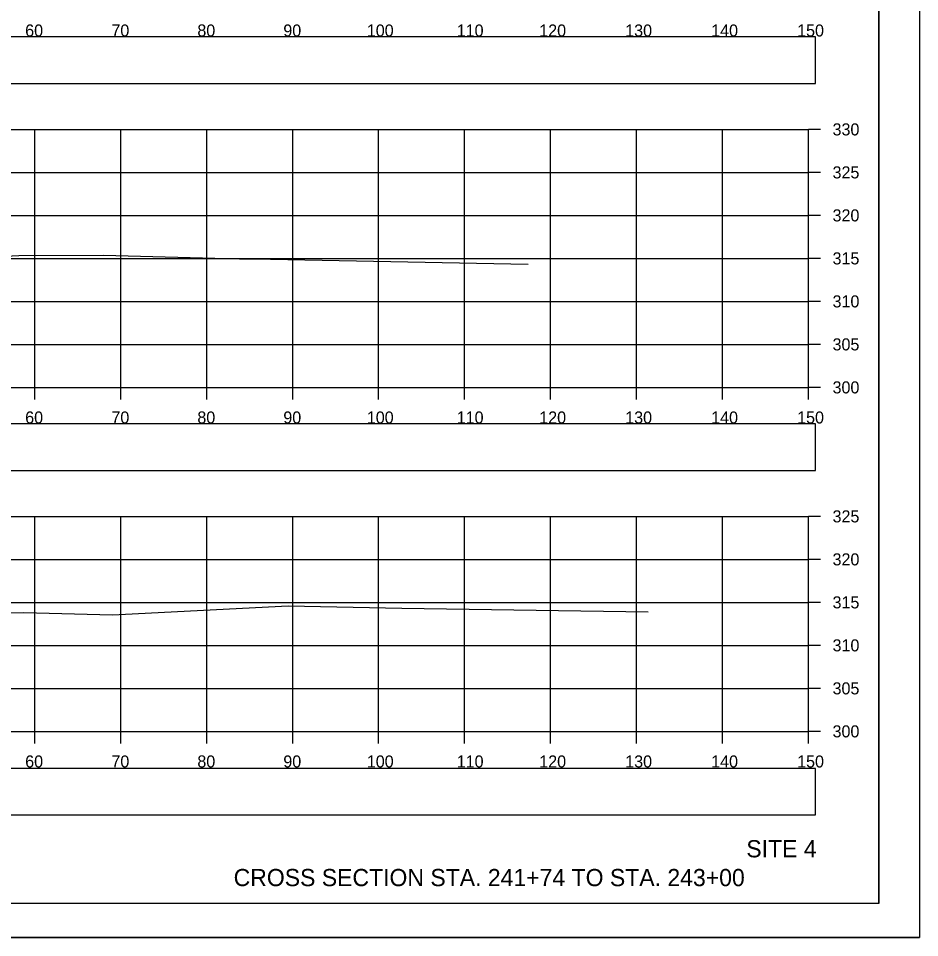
# Model space of a CAD drawing. Extents: x 1376273 to 1384221, y 378927 to 384592.
# Drawn here: x 1380615.9 to 1380720.8, y 380111.8 to 380218.7 of the extents above; entities that cross this region are included whole.
import ezdxf

# ---------------------------------------------------------------- set-up
doc = ezdxf.new("R2010")
doc.units = 0
for name, color, linetype in [('R_Axis', 7, 'Continuous'), ('R_Axis Annot', 7, 'Continuous'), ('R_Border', 7, 'Continuous'), ('R_Draft', 7, 'Continuous'), ('R_Exist Surface', 7, 'Continuous'), ('R_Grid', 7, 'Continuous'), ('R_No Plot', 7, 'Continuous')]:
    doc.layers.add(name, color=color, linetype=linetype)

msp = doc.modelspace()

# ---------------------------------------------------------------- linework, layer by layer
at = {"layer": 'R_Axis'}
for p, q in [((1380707.84, 380175.82), (1380707.84, 380205.82)), ((1380709.24, 380205.82), (1380707.84, 380205.82)), ((1380709.24, 380200.82), (1380707.84, 380200.82)), ((1380709.24, 380195.82), (1380707.84, 380195.82)), ((1380709.24, 380190.82), (1380707.84, 380190.82)), ((1380709.24, 380185.82), (1380707.84, 380185.82)), ((1380709.24, 380180.82), (1380707.84, 380180.82)), ((1380407.84, 380175.82), (1380707.84, 380175.82)), ((1380617.84, 380174.42), (1380617.84, 380175.82)), ((1380627.84, 380174.42), (1380627.84, 380175.82)), ((1380637.84, 380174.42), (1380637.84, 380175.82)), ((1380647.84, 380174.42), (1380647.84, 380175.82)), ((1380657.84, 380174.42), (1380657.84, 380175.82)), ((1380667.84, 380174.42), (1380667.84, 380175.82)), ((1380677.84, 380174.42), (1380677.84, 380175.82)), ((1380687.84, 380174.42), (1380687.84, 380175.82)), ((1380697.84, 380174.42), (1380697.84, 380175.82)), ((1380707.84, 380174.42), (1380707.84, 380175.82)), ((1380709.24, 380175.82), (1380707.84, 380175.82)), ((1380707.84, 380135.82), (1380707.84, 380160.82)), ((1380709.24, 380160.82), (1380707.84, 380160.82)), ((1380709.24, 380155.82), (1380707.84, 380155.82)), ((1380709.24, 380150.82), (1380707.84, 380150.82)), ((1380709.24, 380145.82), (1380707.84, 380145.82)), ((1380709.24, 380140.82), (1380707.84, 380140.82)), ((1380407.84, 380135.82), (1380707.84, 380135.82)), ((1380617.84, 380134.42), (1380617.84, 380135.82)), ((1380627.84, 380134.42), (1380627.84, 380135.82)), ((1380637.84, 380134.42), (1380637.84, 380135.82)), ((1380647.84, 380134.42), (1380647.84, 380135.82)), ((1380657.84, 380134.42), (1380657.84, 380135.82)), ((1380667.84, 380134.42), (1380667.84, 380135.82)), ((1380677.84, 380134.42), (1380677.84, 380135.82)), ((1380687.84, 380134.42), (1380687.84, 380135.82)), ((1380697.84, 380134.42), (1380697.84, 380135.82)), ((1380707.84, 380134.42), (1380707.84, 380135.82)), ((1380709.24, 380135.82), (1380707.84, 380135.82))]:
    msp.add_line(p, q, dxfattribs=at)
at = {"layer": 'R_Axis Annot'}
for points in [[(1380406.97, 380211.15), (1380708.66, 380211.15), (1380708.66, 380216.57), (1380406.97, 380216.57)], [(1380406.97, 380166.17), (1380708.66, 380166.17), (1380708.66, 380171.58), (1380406.97, 380171.58)], [(1380406.97, 380126.11), (1380708.66, 380126.11), (1380708.66, 380131.52), (1380406.97, 380131.52)]]:
    msp.add_lwpolyline(points, close=True, dxfattribs=at)
at = {"layer": 'R_Border'}
for q in [(1380716.02, 380321.28), (1380399.84, 380115.82)]:
    msp.add_line((1380716.02, 380115.82), q, dxfattribs=at)
at = {"layer": 'R_Exist Surface'}
for points in [[(1380591.35, 380189.94), (1380615.97, 380191.17), (1380625.82, 380191.2), (1380641.65, 380190.75), (1380645.27, 380190.71), (1380675.24, 380190.16)], [(1380592.22, 380149.19), (1380616.57, 380149.65), (1380626.89, 380149.36), (1380647.33, 380150.4), (1380660.53, 380150.16), (1380689.18, 380149.73)]]:
    msp.add_lwpolyline(points, dxfattribs=at)
at = {"layer": 'R_Grid'}
for p, q in [((1380407.84, 380205.82), (1380707.84, 380205.82)), ((1380617.84, 380175.82), (1380617.84, 380205.82)), ((1380627.84, 380175.82), (1380627.84, 380205.82)), ((1380637.84, 380175.82), (1380637.84, 380205.82)), ((1380647.84, 380175.82), (1380647.84, 380205.82)), ((1380657.84, 380175.82), (1380657.84, 380205.82)), ((1380667.84, 380175.82), (1380667.84, 380205.82)), ((1380677.84, 380175.82), (1380677.84, 380205.82)), ((1380687.84, 380175.82), (1380687.84, 380205.82)), ((1380697.84, 380175.82), (1380697.84, 380205.82)), ((1380707.84, 380175.82), (1380707.84, 380205.82)), ((1380407.84, 380200.82), (1380707.84, 380200.82)), ((1380407.84, 380195.82), (1380707.84, 380195.82)), ((1380407.84, 380190.82), (1380707.84, 380190.82)), ((1380407.84, 380185.82), (1380707.84, 380185.82)), ((1380407.84, 380180.82), (1380707.84, 380180.82)), ((1380407.84, 380175.82), (1380707.84, 380175.82)), ((1380407.84, 380160.82), (1380707.84, 380160.82)), ((1380617.84, 380135.82), (1380617.84, 380160.82)), ((1380627.84, 380135.82), (1380627.84, 380160.82)), ((1380637.84, 380135.82), (1380637.84, 380160.82)), ((1380647.84, 380135.82), (1380647.84, 380160.82)), ((1380657.84, 380135.82), (1380657.84, 380160.82)), ((1380667.84, 380135.82), (1380667.84, 380160.82)), ((1380677.84, 380135.82), (1380677.84, 380160.82)), ((1380687.84, 380135.82), (1380687.84, 380160.82)), ((1380697.84, 380135.82), (1380697.84, 380160.82)), ((1380707.84, 380135.82), (1380707.84, 380160.82)), ((1380407.84, 380155.82), (1380707.84, 380155.82)), ((1380407.84, 380150.82), (1380707.84, 380150.82)), ((1380407.84, 380145.82), (1380707.84, 380145.82)), ((1380407.84, 380140.82), (1380707.84, 380140.82)), ((1380407.84, 380135.82), (1380707.84, 380135.82))]:
    msp.add_line(p, q, dxfattribs=at)
at = {"layer": 'R_No Plot'}
msp.add_line((1380387.44, 380111.84), (1380720.77, 380111.84), dxfattribs=at)
for points in [[(1380387.43, 380325.17), (1380720.77, 380325.17), (1380720.77, 380111.84), (1380387.43, 380111.84)], [(1380633.76, 380321.28), (1380633.76, 380311.4), (1380669.49, 380311.4), (1380669.49, 380308.48), (1380692.69, 380308.48), (1380692.69, 380284.15), (1380716.02, 380284.15), (1380716.02, 380115.82), (1380399.84, 380115.82), (1380399.84, 380321.28)]]:
    msp.add_lwpolyline(points, close=True, dxfattribs=at)

# ---------------------------------------------------------------- texts
at = {"layer": 'R_Axis Annot'}
for s, p in [('60', (1380616.72, 380216.62)), ('70', (1380626.75, 380216.62)), ('80', (1380636.75, 380216.62)), ('90', (1380646.75, 380216.62)), ('100', (1380656.46, 380216.62)), ('110', (1380666.92, 380216.62)), ('120', (1380676.52, 380216.62)), ('130', (1380686.52, 380216.62)), ('140', (1380696.52, 380216.62)), ('150', (1380706.52, 380216.62)), ('330', (1380710.64, 380205.12)), ('325', (1380710.64, 380200.12)), ('320', (1380710.64, 380195.12)), ('315', (1380710.64, 380190.12)), ('310', (1380710.64, 380185.12)), ('305', (1380710.64, 380180.12)), ('300', (1380710.64, 380175.12)), ('60', (1380616.72, 380171.62)), ('70', (1380626.75, 380171.62)), ('80', (1380636.75, 380171.62)), ('90', (1380646.75, 380171.62)), ('100', (1380656.46, 380171.62)), ('110', (1380666.92, 380171.62)), ('120', (1380676.52, 380171.62)), ('130', (1380686.52, 380171.62)), ('140', (1380696.52, 380171.62)), ('150', (1380706.52, 380171.62)), ('325', (1380710.64, 380160.12)), ('320', (1380710.64, 380155.12)), ('315', (1380710.64, 380150.12)), ('310', (1380710.64, 380145.12)), ('305', (1380710.64, 380140.12)), ('300', (1380710.64, 380135.12)), ('60', (1380616.72, 380131.62)), ('70', (1380626.75, 380131.62)), ('80', (1380636.75, 380131.62)), ('90', (1380646.75, 380131.62)), ('100', (1380656.46, 380131.62)), ('110', (1380666.92, 380131.62)), ('120', (1380676.52, 380131.62)), ('130', (1380686.52, 380131.62)), ('140', (1380696.52, 380131.62)), ('150', (1380706.52, 380131.62))]:
    msp.add_text(s, height=1.4, dxfattribs=at).set_placement(p)
at = {"layer": 'R_Draft'}
for s, p in [('SITE 4', (1380700.61, 380121.17)), ('CROSS SECTION STA. 241+74 TO STA. 243+00', (1380640.97, 380117.82))]:
    msp.add_text(s, height=2, dxfattribs=at).set_placement(p)

doc.saveas('drawing.dxf')
